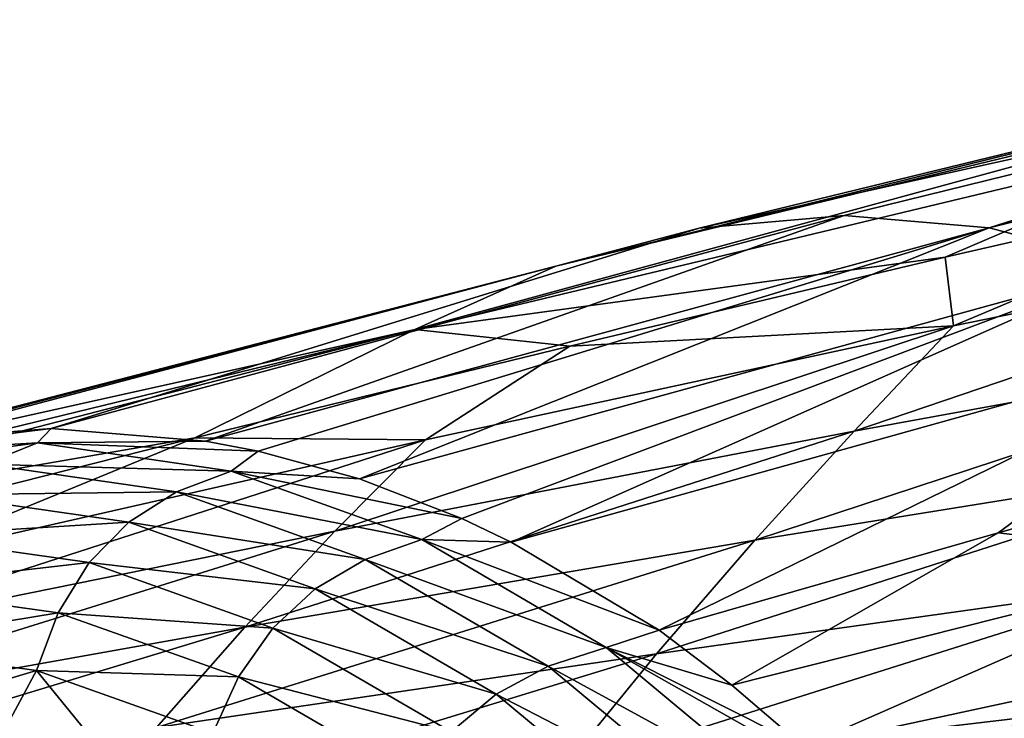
# Model space of a CAD drawing. Header units: metres. Extents: x -62 to 150, y -92 to 92.
# Tile 604 of 656: x 18.91 to 24.13, y 73.44 to 77.15. Entities that reach past the tile are written whole.
import ezdxf

# ---------------------------------------------------------------- set-up
doc = ezdxf.new("R2010")
doc.units = ezdxf.units.M
doc.layers.add('solid_500615', color=7, linetype='CONTINUOUS')

msp = doc.modelspace()

# ---------------------------------------------------------------- linework, layer by layer
at = {"layer": 'solid_500615'}
for points in [[(27.501478, 77.147163, 19.261496), (22.516039, 76.042221, 17.4056), (26.778692, 77.080772, 20.296741)], [(27.501478, 77.147163, 19.261496), (23.283381, 76.109612, 16.308237), (22.516039, 76.042221, 17.4056)], [(24.05205, 76.043022, 15.211762), (23.283381, 76.109612, 16.308237), (27.501478, 77.147163, 19.261496)], [(28.226929, 77.081543, 18.228065), (24.05205, 76.043022, 15.211762), (27.501478, 77.147163, 19.261496)], [(26.778692, 77.080772, 20.296741), (21.755777, 75.84079, 18.495567), (26.065563, 76.882309, 21.323681)], [(26.778692, 77.080772, 20.296741), (22.516039, 76.042221, 17.4056), (21.755777, 75.84079, 18.495567)], [(24.816235, 75.8424, 14.124423), (24.05205, 76.043022, 15.211762), (28.226929, 77.081543, 18.228065)], [(26.065563, 76.882309, 21.323681), (21.008242, 75.505272, 19.569832), (25.369564, 76.551659, 22.331152)], [(26.065563, 76.882309, 21.323681), (21.755777, 75.84079, 18.495567), (21.008242, 75.505272, 19.569832)], [(25.369564, 76.551659, 22.331152), (21.008242, 75.505272, 19.569832), (23.819658, 75.887688, 22.757364)], [(25.369564, 76.551659, 22.331152), (23.819658, 75.887688, 22.757364), (25.808874, 76.34343, 23.972347)], [(23.86392, 75.523865, 23.90094), (25.808874, 76.34343, 23.972347), (23.819658, 75.887688, 22.757364)], [(23.86392, 75.523865, 23.90094), (26.666748, 76.096825, 25.716932), (25.808874, 76.34343, 23.972347)], [(23.283381, 76.109612, 16.308237), (19.080946, 74.979584, 13.366081), (22.516039, 76.042221, 17.4056)], [(19.898779, 74.91272, 12.197987), (19.080946, 74.979584, 13.366081), (23.283381, 76.109612, 16.308237)], [(24.05205, 76.043022, 15.211762), (19.898779, 74.91272, 12.197987), (23.283381, 76.109612, 16.308237)], [(23.336437, 74.966087, 24.675175), (26.666748, 76.096825, 25.716932), (23.86392, 75.523865, 23.90094)], [(23.336437, 74.966087, 24.675175), (26.094177, 75.470245, 26.562756), (26.666748, 76.096825, 25.716932)], [(22.516039, 76.042221, 17.4056), (18.263157, 74.914192, 14.53411), (21.755777, 75.84079, 18.495567)], [(19.080946, 74.979584, 13.366081), (18.263157, 74.914192, 14.53411), (22.516039, 76.042221, 17.4056)], [(20.178062, 74.859489, 11.799092), (19.898779, 74.91272, 12.197987), (24.05205, 76.043022, 15.211762)], [(20.714163, 74.712875, 11.033403), (20.178062, 74.859489, 11.799092), (24.05205, 76.043022, 15.211762)], [(24.816235, 75.8424, 14.124423), (20.714163, 74.712875, 11.033403), (24.05205, 76.043022, 15.211762)], [(21.008242, 75.505272, 19.569832), (21.830576, 75.416489, 21.548483), (23.819658, 75.887688, 22.757364)], [(23.86392, 75.523865, 23.90094), (23.819658, 75.887688, 22.757364), (21.830576, 75.416489, 21.548483)], [(21.755777, 75.84079, 18.495567), (17.447702, 74.713966, 15.698784), (21.008242, 75.505272, 19.569832)], [(17.992758, 74.863014, 14.920312), (17.447702, 74.713966, 15.698784), (21.755777, 75.84079, 18.495567)], [(18.263157, 74.914192, 14.53411), (17.992758, 74.863014, 14.920312), (21.755777, 75.84079, 18.495567)], [(21.256563, 74.502975, 10.258732), (20.714163, 74.712875, 11.033403), (24.816235, 75.8424, 14.124423)], [(21.518263, 74.37854, 9.884967), (21.256563, 74.502975, 10.258732), (24.816235, 75.8424, 14.124423)], [(25.570147, 75.507713, 13.054433), (21.518263, 74.37854, 9.884967), (24.816235, 75.8424, 14.124423)], [(20.584011, 74.435997, 22.792778), (23.86392, 75.523865, 23.90094), (21.064392, 74.920494, 22.093401)], [(20.584011, 74.435997, 22.792778), (23.336437, 74.966087, 24.675175), (23.86392, 75.523865, 23.90094)], [(21.064392, 74.920494, 22.093401), (23.86392, 75.523865, 23.90094), (21.830576, 75.416489, 21.548483)], [(21.008242, 75.505272, 19.569832), (16.643726, 74.377342, 16.847019), (19.841661, 74.929855, 20.345863)], [(16.912605, 74.505966, 16.463015), (16.643726, 74.377342, 16.847019), (21.008242, 75.505272, 19.569832)], [(17.447702, 74.713966, 15.698784), (16.912605, 74.505966, 16.463015), (21.008242, 75.505272, 19.569832)], [(21.008242, 75.505272, 19.569832), (19.841661, 74.929855, 20.345863), (21.830576, 75.416489, 21.548483)], [(22.302816, 73.910477, 8.765148), (21.518263, 74.37854, 9.884967), (25.570147, 75.507713, 13.054433)], [(24.100702, 74.427849, 10.226757), (22.302816, 73.910477, 8.765148), (25.570147, 75.507713, 13.054433)], [(22.80974, 74.38752, 25.435486), (26.094177, 75.470245, 26.562756), (23.336437, 74.966087, 24.675175)], [(22.80974, 74.38752, 25.435486), (25.51939, 74.82502, 27.393951), (26.094177, 75.470245, 26.562756)], [(25.904881, 74.929871, 11.686357), (24.100702, 74.427849, 10.226757), (25.570147, 75.507713, 13.054433)], [(21.064392, 74.920494, 22.093401), (21.830576, 75.416489, 21.548483), (19.841661, 74.929855, 20.345863)], [(17.977802, 74.844376, 14.332948), (18.263157, 74.914192, 14.53411), (19.080946, 74.979584, 13.366081)], [(19.008276, 74.904953, 12.861104), (17.977802, 74.844376, 14.332948), (19.080946, 74.979584, 13.366081)], [(19.008276, 74.904953, 12.861104), (19.080946, 74.979584, 13.366081), (19.898779, 74.91272, 12.197987)], [(20.107666, 73.927795, 23.478758), (23.336437, 74.966087, 24.675175), (20.584011, 74.435997, 22.792778)], [(20.107666, 73.927795, 23.478758), (22.80974, 74.38752, 25.435486), (23.336437, 74.966087, 24.675175)], [(16.643726, 74.377342, 16.847019), (17.852949, 74.427818, 19.149666), (19.841661, 74.929855, 20.345863)], [(17.707224, 74.728302, 14.163228), (17.977802, 74.844376, 14.332948), (19.008276, 74.904953, 12.861104)], [(17.707224, 74.728302, 14.163228), (19.008276, 74.904953, 12.861104), (18.727421, 74.791725, 12.706057)], [(17.838741, 73.879829, 20.916739), (21.064392, 74.920494, 22.093401), (18.269598, 74.286484, 20.295311)], [(17.838741, 73.879829, 20.916739), (20.584011, 74.435997, 22.792778), (21.064392, 74.920494, 22.093401)], [(18.269598, 74.286484, 20.295311), (19.841661, 74.929855, 20.345863), (17.852949, 74.427818, 19.149666)], [(18.269598, 74.286484, 20.295311), (21.064392, 74.920494, 22.093401), (19.841661, 74.929855, 20.345863)], [(18.727421, 74.791725, 12.706057), (19.008276, 74.904953, 12.861104), (20.035528, 74.753502, 11.393869)], [(19.008276, 74.904953, 12.861104), (19.898779, 74.91272, 12.197987), (20.178062, 74.859489, 11.799092)], [(20.035528, 74.753502, 11.393869), (19.008276, 74.904953, 12.861104), (20.178062, 74.859489, 11.799092)], [(25.3234, 74.283371, 10.221426), (24.100702, 74.427849, 10.226757), (25.904881, 74.929871, 11.686357)], [(20.035528, 74.753502, 11.393869), (20.178062, 74.859489, 11.799092), (20.714163, 74.712875, 11.033403)], [(18.727421, 74.791725, 12.706057), (19.74494, 74.644035, 11.252716), (18.486526, 74.628395, 12.564301)], [(18.727421, 74.791725, 12.706057), (20.035528, 74.753502, 11.393869), (19.74494, 74.644035, 11.252716)], [(22.288401, 73.785919, 26.181173), (25.51939, 74.82502, 27.393951), (22.80974, 74.38752, 25.435486)], [(22.288401, 73.785919, 26.181173), (24.948563, 74.158318, 28.210443), (25.51939, 74.82502, 27.393951)], [(19.74494, 74.644035, 11.252716), (20.035528, 74.753502, 11.393869), (21.044876, 74.391251, 9.952236)], [(20.035528, 74.753502, 11.393869), (20.714163, 74.712875, 11.033403), (21.256563, 74.502975, 10.258732)], [(21.044876, 74.391251, 9.952236), (20.035528, 74.753502, 11.393869), (21.256563, 74.502975, 10.258732)], [(18.486526, 74.628395, 12.564301), (19.491634, 74.484268, 11.128708), (18.292023, 74.409477, 12.440454)], [(19.74494, 74.644035, 11.252716), (19.491634, 74.484268, 11.128708), (18.486526, 74.628395, 12.564301)], [(19.74494, 74.644035, 11.252716), (20.745401, 74.286201, 9.823767), (19.491634, 74.484268, 11.128708)], [(19.74494, 74.644035, 11.252716), (21.044876, 74.391251, 9.952236), (20.745401, 74.286201, 9.823767)], [(19.491634, 74.484268, 11.128708), (19.281561, 74.269394, 11.02713), (18.292023, 74.409477, 12.440454)], [(19.491634, 74.484268, 11.128708), (20.480463, 74.131187, 9.716392), (19.281561, 74.269394, 11.02713)], [(20.745401, 74.286201, 9.823767), (20.480463, 74.131187, 9.716392), (19.491634, 74.484268, 11.128708)], [(21.044876, 74.391251, 9.952236), (21.256563, 74.502975, 10.258732), (21.518263, 74.37854, 9.884967)], [(17.414984, 73.44577, 21.524927), (20.584011, 74.435997, 22.792778), (17.838741, 73.879829, 20.916739)], [(17.414984, 73.44577, 21.524927), (20.107666, 73.927795, 23.478758), (20.584011, 74.435997, 22.792778)], [(22.689028, 73.619415, 8.213508), (22.302816, 73.910477, 8.765148), (24.100702, 74.427849, 10.226757)], [(25.3234, 74.283371, 10.221426), (22.689028, 73.619415, 8.213508), (24.100702, 74.427849, 10.226757)], [(18.292023, 74.409477, 12.440454), (19.281561, 74.269394, 11.02713), (18.147425, 74.138672, 12.343248)], [(19.63825, 73.394501, 24.150106), (22.80974, 74.38752, 25.435486), (20.107666, 73.927795, 23.478758)], [(19.63825, 73.394501, 24.150106), (22.288401, 73.785919, 26.181173), (22.80974, 74.38752, 25.435486)], [(20.745401, 74.286201, 9.823767), (21.044876, 74.391251, 9.952236), (22.021957, 73.81987, 8.556739)], [(21.044876, 74.391251, 9.952236), (21.518263, 74.37854, 9.884967), (22.302816, 73.910477, 8.765148)], [(22.021957, 73.81987, 8.556739), (21.044876, 74.391251, 9.952236), (22.302816, 73.910477, 8.765148)], [(19.281561, 74.269394, 11.02713), (19.118223, 74.003059, 10.956731), (18.147425, 74.138672, 12.343248)], [(19.281561, 74.269394, 11.02713), (20.255556, 73.922272, 9.63603), (19.118223, 74.003059, 10.956731)], [(20.480463, 74.131187, 9.716392), (20.255556, 73.922272, 9.63603), (19.281561, 74.269394, 11.02713)], [(20.745401, 74.286201, 9.823767), (21.714716, 73.720428, 8.439348), (20.480463, 74.131187, 9.716392)], [(20.745401, 74.286201, 9.823767), (22.021957, 73.81987, 8.556739), (21.714716, 73.720428, 8.439348)], [(25.3234, 74.283371, 10.221426), (23.067585, 73.294952, 7.672873), (22.689028, 73.619415, 8.213508)], [(25.3234, 74.283371, 10.221426), (25.759979, 73.876526, 9.6042), (23.067585, 73.294952, 7.672873)], [(21.776602, 73.157524, 26.913351), (24.948563, 74.158318, 28.210443), (22.288401, 73.785919, 26.181173)], [(21.776602, 73.157524, 26.913351), (24.386768, 73.465675, 29.014387), (24.948563, 74.158318, 28.210443)], [(18.147425, 74.138672, 12.343248), (19.118223, 74.003059, 10.956731), (18.053314, 73.828957, 12.285566)], [(20.480463, 74.131187, 9.716392), (21.439228, 73.57196, 8.347051), (20.255556, 73.922272, 9.63603)], [(21.714716, 73.720428, 8.439348), (21.439228, 73.57196, 8.347051), (20.480463, 74.131187, 9.716392)], [(19.118223, 74.003059, 10.956731), (19.002649, 73.697472, 10.929745), (18.053314, 73.828957, 12.285566)], [(19.118223, 74.003059, 10.956731), (20.074196, 73.663033, 9.591405), (19.002649, 73.697472, 10.929745)], [(20.255556, 73.922272, 9.63603), (20.074196, 73.663033, 9.591405), (19.118223, 74.003059, 10.956731)], [(16.99988, 72.983971, 22.11837), (20.107666, 73.927795, 23.478758), (17.414984, 73.44577, 21.524927)], [(16.99988, 72.983971, 22.11837), (19.63825, 73.394501, 24.150106), (20.107666, 73.927795, 23.478758)], [(20.255556, 73.922272, 9.63603), (21.200569, 73.371529, 8.286356), (20.074196, 73.663033, 9.591405)], [(21.439228, 73.57196, 8.347051), (21.200569, 73.371529, 8.286356), (20.255556, 73.922272, 9.63603)], [(22.021957, 73.81987, 8.556739), (22.302816, 73.910477, 8.765148), (22.689028, 73.619415, 8.213508)], [(23.249136, 73.124741, 7.413591), (23.067585, 73.294952, 7.672873), (25.759979, 73.876526, 9.6042)], [(23.436438, 72.938683, 7.146097), (23.249136, 73.124741, 7.413591), (25.759979, 73.876526, 9.6042)], [(26.186371, 73.442284, 8.9981), (23.436438, 72.938683, 7.146097), (25.759979, 73.876526, 9.6042)], [(18.053314, 73.828957, 12.285566), (19.002649, 73.697472, 10.929745), (18.241308, 73.47007, 11.95034)], [(21.714716, 73.720428, 8.439348), (22.021957, 73.81987, 8.556739), (22.95295, 73.044151, 7.227129)], [(22.021957, 73.81987, 8.556739), (23.067585, 73.294952, 7.672873), (23.249136, 73.124741, 7.413591)], [(22.021957, 73.81987, 8.556739), (22.689028, 73.619415, 8.213508), (23.067585, 73.294952, 7.672873)], [(22.95295, 73.044151, 7.227129), (22.021957, 73.81987, 8.556739), (23.249136, 73.124741, 7.413591)], [(19.178909, 72.833427, 24.807003), (22.288401, 73.785919, 26.181173), (19.63825, 73.394501, 24.150106)], [(19.178909, 72.833427, 24.807003), (21.776602, 73.157524, 26.913351), (22.288401, 73.785919, 26.181173)], [(19.002649, 73.697472, 10.929745), (18.826881, 73.3685, 11.114053), (18.241308, 73.47007, 11.95034)], [(19.002649, 73.697472, 10.929745), (19.41456, 73.191559, 10.274761), (18.826881, 73.3685, 11.114053)], [(19.002649, 73.697472, 10.929745), (19.937891, 73.364662, 9.594058), (19.41456, 73.191559, 10.274761)], [(20.074196, 73.663033, 9.591405), (19.937891, 73.364662, 9.594058), (19.002649, 73.697472, 10.929745)], [(21.714716, 73.720428, 8.439348), (22.639324, 72.952087, 7.118838), (21.439228, 73.57196, 8.347051)], [(21.714716, 73.720428, 8.439348), (22.95295, 73.044151, 7.227129), (22.639324, 72.952087, 7.118838)], [(20.074196, 73.663033, 9.591405), (21.002291, 73.122627, 8.265917), (19.937891, 73.364662, 9.594058)], [(21.200569, 73.371529, 8.286356), (21.002291, 73.122627, 8.265917), (20.074196, 73.663033, 9.591405)], [(21.439228, 73.57196, 8.347051), (22.354664, 72.812546, 7.039642), (21.200569, 73.371529, 8.286356)], [(22.639324, 72.952087, 7.118838), (22.354664, 72.812546, 7.039642), (21.439228, 73.57196, 8.347051)], [(23.835495, 72.748688, 29.8001), (24.386768, 73.465675, 29.014387), (21.776602, 73.157524, 26.913351)], [(23.835495, 72.748688, 29.8001), (26.408554, 72.981346, 31.962626), (24.386768, 73.465675, 29.014387)]]:
    msp.add_3dface(points, dxfattribs=at)

doc.saveas('drawing.dxf')
